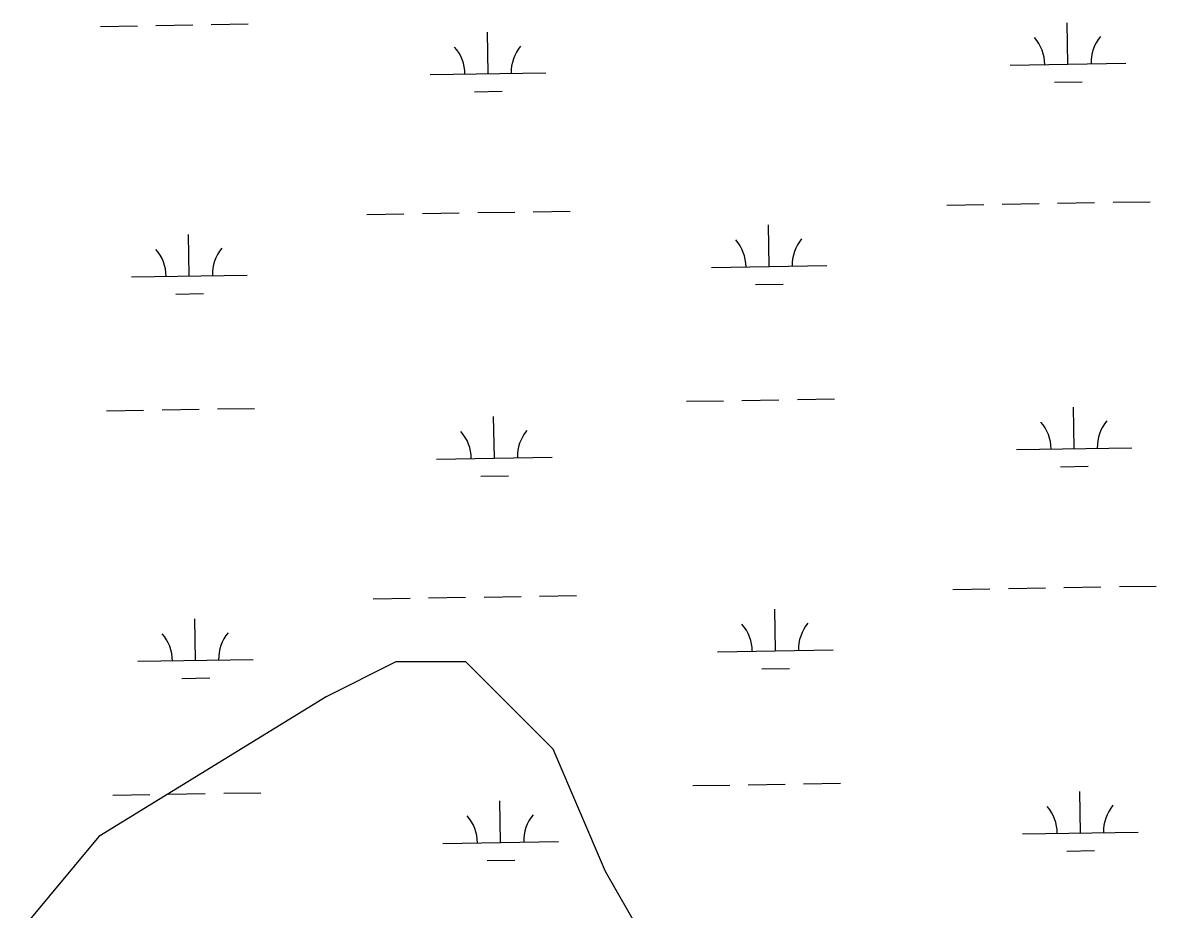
# Model space of a CAD drawing. Extents: x 3855477 to 3893699, y 299188 to 325115.
# Drawn here: x 3883536 to 3884518, y 311871 to 312639 of the extents above; entities that cross this region are included whole.
import ezdxf

# ---------------------------------------------------------------- set-up
doc = ezdxf.new("R2010")
doc.units = 0
doc.layers.add('V-TOPO-SHOR', color=7, linetype='Continuous')
doc.layers.add('V-WETL-SWMP', color=7, linetype='Continuous')

msp = doc.modelspace()

# ---------------------------------------------------------------- linework, layer by layer
at = {"layer": 'V-TOPO-SHOR'}
msp.add_lwpolyline([(3884101.42, 311798.15), (3884040.95, 311903.99), (3883995.59, 312009.82), (3883919.99, 312085.41), (3883859.52, 312085.41), (3883799.04, 312055.18), (3883602.49, 311934.22), (3883451.3, 311752.8)], dxfattribs=at)
at = {"layer": 'V-WETL-SWMP'}
for p, q in [((3883699.68, 312636.86), (3883731.68, 312637.38)), ((3884441.09, 312602.51), (3884440.5, 312638.5)), ((3883603.69, 312635.3), (3883635.69, 312635.82)), ((3883651.69, 312636.08), (3883683.68, 312636.6)), ((3883939.25, 312594.33), (3883938.66, 312630.33)), ((3884391.1, 312601.69), (3884491.08, 312603.32)), ((3883889.25, 312593.52), (3883989.24, 312595.14)), ((3883927.5, 312578.71), (3883951.5, 312579.1)), ((3884429.34, 312586.88), (3884453.34, 312587.27)), ((3884336.22, 312480.71), (3884368.21, 312481.23)), ((3884384.21, 312481.49), (3884416.21, 312482.01)), ((3884432.2, 312482.27), (3884464.2, 312482.8)), ((3884480.2, 312483.06), (3884512.19, 312483.58)), ((3883834.37, 312472.53), (3883866.37, 312473.06)), ((3883882.37, 312473.32), (3883914.36, 312473.84)), ((3883930.36, 312474.1), (3883962.36, 312474.62)), ((3883978.36, 312474.88), (3884010.35, 312475.4)), ((3884182.47, 312427.46), (3884181.88, 312463.45)), ((3883680.63, 312419.28), (3883680.04, 312455.28)), ((3884132.48, 312426.64), (3884232.46, 312428.27)), ((3883630.64, 312418.47), (3883730.62, 312420.1)), ((3884170.72, 312411.83), (3884194.72, 312412.22)), ((3883668.88, 312403.66), (3883692.88, 312404.05)), ((3883657.11, 312303.45), (3883689.1, 312303.97)), ((3883705.1, 312304.23), (3883737.09, 312304.75)), ((3884110.95, 312310.84), (3884142.95, 312311.37)), ((3884158.95, 312311.63), (3884190.94, 312312.15)), ((3884206.94, 312312.41), (3884238.94, 312312.93)), ((3884446.51, 312269.88), (3884445.92, 312305.87)), ((3883609.11, 312302.67), (3883641.11, 312303.19)), ((3883944.67, 312261.7), (3883944.08, 312297.69)), ((3884396.52, 312269.06), (3884496.5, 312270.69)), ((3883894.67, 312260.89), (3883994.66, 312262.51)), ((3884434.76, 312254.25), (3884458.76, 312254.64)), ((3883932.92, 312246.08), (3883956.92, 312246.47)), ((3884341.63, 312148.08), (3884373.63, 312148.6)), ((3884389.63, 312148.86), (3884421.62, 312149.38)), ((3884437.62, 312149.64), (3884469.62, 312150.17)), ((3884485.62, 312150.43), (3884517.61, 312150.95)), ((3883839.79, 312139.9), (3883871.79, 312140.43)), ((3883887.79, 312140.69), (3883919.78, 312141.21)), ((3883935.78, 312141.47), (3883967.78, 312141.99)), ((3883983.77, 312142.25), (3884015.77, 312142.77)), ((3884187.89, 312094.83), (3884187.3, 312130.82)), ((3883686.05, 312086.65), (3883685.46, 312122.65)), ((3884137.9, 312094.01), (3884237.88, 312095.64)), ((3883636.06, 312085.84), (3883736.04, 312087.47)), ((3884176.14, 312079.2), (3884200.14, 312079.59)), ((3883674.3, 312071.03), (3883698.3, 312071.42)), ((3884212.36, 311979.78), (3884244.35, 311980.3)), ((3883614.53, 311970.04), (3883646.53, 311970.56)), ((3883662.52, 311970.82), (3883694.52, 311971.34)), ((3883710.52, 311971.6), (3883742.51, 311972.12)), ((3884116.37, 311978.21), (3884148.37, 311978.74)), ((3884164.37, 311979), (3884196.36, 311979.52)), ((3884451.93, 311937.24), (3884451.34, 311973.24)), ((3883950.09, 311929.07), (3883949.5, 311965.06)), ((3884401.93, 311936.43), (3884501.92, 311938.06)), ((3883900.09, 311928.25), (3884000.08, 311929.88)), ((3884440.18, 311921.62), (3884464.18, 311922.01)), ((3883938.34, 311913.44), (3883962.34, 311913.84))]:
    msp.add_line(p, q, dxfattribs=at)
for centre, start, end in [((3883884, 312593.91), 0.16154, 41.7052), ((3883994.48, 312595.71), 140.16154, 181.7052), ((3884385.85, 312602.08), 0.16154, 41.7052), ((3884496.32, 312603.88), 140.16154, 181.7052), ((3884237.7, 312428.83), 140.16154, 181.7052), ((3883625.39, 312418.86), 0.16154, 41.7052), ((3883735.86, 312420.66), 140.16154, 181.7052), ((3884127.23, 312427.03), 0.16154, 41.7052), ((3884501.74, 312271.25), 140.16154, 181.7052), ((3883889.42, 312261.27), 0.16154, 41.7052), ((3883999.9, 312263.07), 140.16154, 181.7052), ((3884391.27, 312269.45), 0.16154, 41.7052), ((3884132.65, 312094.4), 0.16154, 41.7052), ((3884243.12, 312096.2), 140.16154, 181.7052), ((3883630.81, 312086.23), 0.16154, 41.7052), ((3883741.28, 312088.03), 140.16154, 181.7052), ((3884396.68, 311936.82), 0.16154, 41.7052), ((3884507.16, 311938.62), 140.16154, 181.7052), ((3883894.84, 311928.64), 0.16154, 41.7052), ((3884005.31, 311930.44), 140.16154, 181.7052)]:
    msp.add_arc(centre, 35.25, start, end, dxfattribs=at)

doc.saveas('drawing.dxf')
